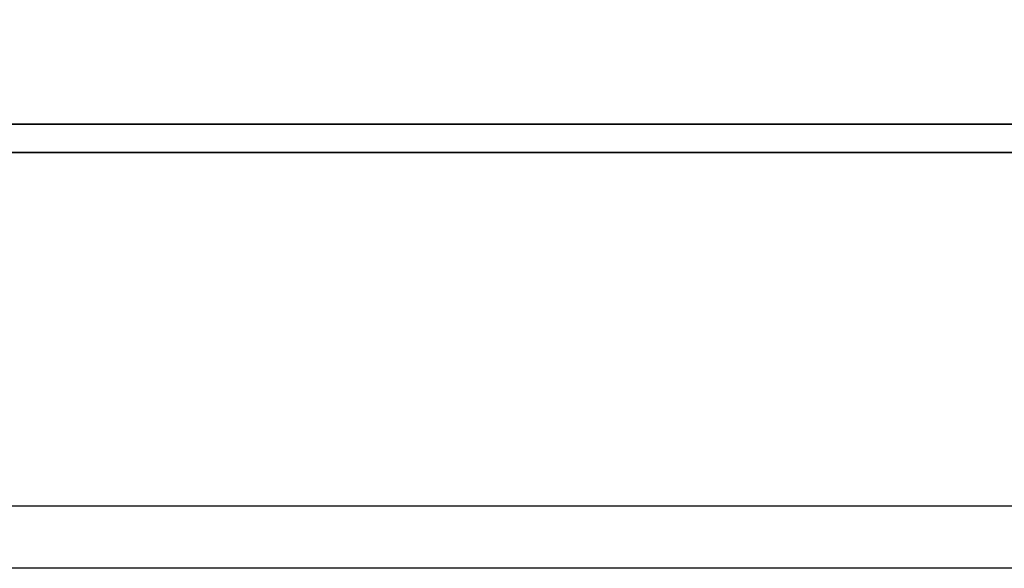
# Model space of a CAD drawing. Header units: millimetres. Extents: x -2774 to 3135, y -1571 to 860.
# Tile 445 of 625: x -692.48 to -684.55, y -871.6 to -867.18. Entities that reach past the tile are written whole.
import ezdxf

# ---------------------------------------------------------------- set-up
doc = ezdxf.new("R2010")
doc.units = ezdxf.units.MM
doc.layers.get('0').update_dxf_attribs({"linetype": 'CONTINUOUS'})
doc.layers.add('DIM', color=4, linetype='CONTINUOUS')
doc.layers.add('layer 1', color=7, linetype='CONTINUOUS')

# ---------------------------------------------------------------- blocks, each defined once
blk = doc.blocks.new('TBI MOTION logo(完整正式版)')
at = {"layer": 'layer 1', "color": 22, "lineweight": 35}
blk.add_open_spline([(75.90875, -9.47875), (75.90875, -9.47875), (75.90875, -12.28625), (75.90875, -12.28625), (75.90875, -12.28625), (75.90875, -12.28625), (75.90875, -12.47875), (75.90875, -12.47875), (75.90875, -12.47875), (75.90875, -12.47875), (75.71625, -12.47875), (75.71625, -12.47875), (75.71625, -12.47875), (75.71625, -12.47875), (-88.32874999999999, -12.47875), (-88.32874999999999, -12.47875), (-88.32874999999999, -12.47875), (-88.32874999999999, -12.47875), (-88.32874999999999, -13.29375), (-88.32874999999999, -13.29375), (-88.32874999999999, -13.29375), (-88.32874999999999, -13.29375), (82.89125, -13.29375), (82.89125, -13.29375), (82.89125, -13.29375), (82.89125, -13.29375), (75.90875, -9.47875), (75.90875, -9.47875)], degree=3, knots=[0, 0, 0, 0, 0.1428571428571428, 0.1428571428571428, 0.1428571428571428, 0.1428571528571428, 0.2857142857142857, 0.2857142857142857, 0.2857142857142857, 0.2857142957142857, 0.4285714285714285, 0.4285714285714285, 0.4285714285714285, 0.4285714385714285, 0.5714285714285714, 0.5714285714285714, 0.5714285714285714, 0.5714285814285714, 0.7142857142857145, 0.7142857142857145, 0.7142857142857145, 0.7142857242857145, 0.8571428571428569, 0.8571428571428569, 0.8571428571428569, 0.8571428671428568, 1, 1, 1, 1], dxfattribs=at)

msp = doc.modelspace()

# ---------------------------------------------------------------- linework, layer by layer
at = {"color": 0, "linetype": 'Continuous'}
msp.add_line((-108.4448296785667, -871.0996549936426), (-748.4448296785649, -871.0996549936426), dxfattribs=at)
msp.add_open_spline([(-108.4448296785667, -871.5994519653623), (-748.4448296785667, -871.5994519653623)], degree=1, dxfattribs=at)

# ---------------------------------------------------------------- block references
at = {"layer": 'DIM', "color": 7, "xscale": 0.2802190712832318, "yscale": 0.2802190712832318, "zscale": 0.2802190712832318}
msp.add_blockref('TBI MOTION logo(完整正式版)', (-678.1846510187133, -864.5249034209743), dxfattribs=at)

doc.saveas('drawing.dxf')
